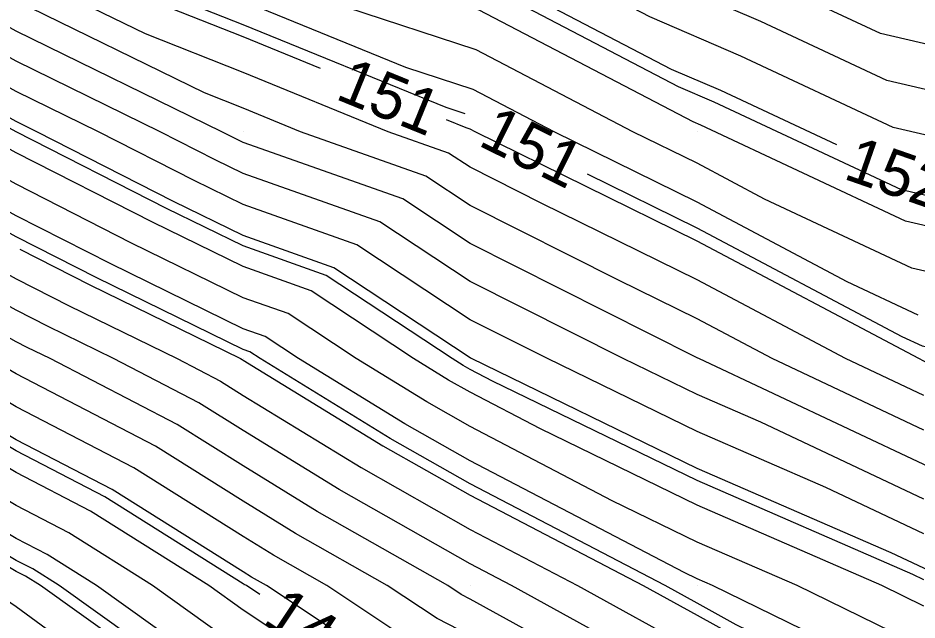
# Model space of a CAD drawing. Extents: x 2354170 to 2357230, y 866100 to 868290.
# Drawn here: x 2355860.06 to 2355899.67, y 867048.49 to 867075.02 of the extents above; entities that cross this region are included whole.
import ezdxf

# ---------------------------------------------------------------- set-up
doc = ezdxf.new("R2010")
doc.units = 0
for name, color, linetype in [('Default', 7, 'Continuous'), ('DTM Contours Major', 7, 'Continuous'), ('DTM Contours Minor', 7, 'Continuous'), ('DTM Contours Minor Text', 7, 'Continuous'), ('Exist DTM QL2 LIDAR Elevation Point', 7, 'Continuous')]:
    doc.layers.add(name, color=color, linetype=linetype)

msp = doc.modelspace()

# ---------------------------------------------------------------- linework, layer by layer
at = {"layer": 'Default'}
for points in [[(2355906.509, 867052.097), (2355899.982, 867055.341), (2355890.057, 867060.011), (2355889.982, 867060.051), (2355889.903, 867060.09), (2355879.982, 867065.084), (2355877.016, 867067.046), (2355869.982, 867069.54), (2355869.665, 867069.695), (2355869.045, 867070.011), (2355859.981, 867074.442), (2355850.002, 867079.991), (2355849.981, 867080.002), (2355849.975, 867080.006), (2355849.964, 867080.011), (2355843.284, 867083.314), (2355839.981, 867084.897), (2355836.776, 867086.807), (2355830.11, 867090.012), (2355829.981, 867090.078), (2355829.831, 867090.162), (2355819.981, 867095.757), (2355817.642, 867097.566)], [(2355899.789, 867029.069), (2355898.703, 867030.011), (2355889.982, 867035.568), (2355882.456, 867040.011), (2355879.982, 867041.366), (2355874.276, 867044.306), (2355869.982, 867047.159), (2355865.995, 867050.011), (2355862.305, 867052.335), (2355859.981, 867053.539), (2355855.924, 867055.954), (2355849.981, 867059.83), (2355849.874, 867059.904), (2355849.688, 867060.011), (2355839.981, 867065.26), (2355831.417, 867070.011), (2355829.981, 867070.878), (2355827.428, 867072.564), (2355819.981, 867077.878), (2355816.751, 867080.011), (2355812.632, 867082.663), (2355809.981, 867084.633), (2355807.107, 867087.137), (2355804.602, 867090.012)], [(2355899.982, 867030.97), (2355897.442, 867032.551), (2355889.982, 867037.304), (2355885.397, 867040.011), (2355879.982, 867042.976), (2355875.339, 867045.368), (2355869.982, 867048.928), (2355868.467, 867050.011), (2355863.26, 867053.289), (2355859.981, 867054.989), (2355856.833, 867056.863), (2355852.006, 867060.011), (2355849.981, 867061.177), (2355847.466, 867062.527), (2355839.981, 867066.574), (2355833.785, 867070.011), (2355829.981, 867072.307), (2355823.219, 867076.773), (2355819.981, 867079.084), (2355818.576, 867080.011), (2355813.347, 867083.378), (2355809.981, 867085.879), (2355807.773, 867087.803), (2355805.848, 867090.012)], [(2355899.977, 867040.011), (2355889.982, 867045.508), (2355881.809, 867050.011), (2355879.982, 867050.964), (2355874.214, 867054.243), (2355869.982, 867056.838), (2355868.034, 867058.064), (2355864.278, 867060.011), (2355861.394, 867061.423), (2355859.981, 867062.144), (2355855.184, 867064.808), (2355849.981, 867067.803), (2355845.866, 867070.011), (2355842.074, 867072.104), (2355839.981, 867073.187), (2355831.392, 867078.6), (2355829.981, 867079.452), (2355829.134, 867080.011), (2355823.191, 867083.222), (2355819.981, 867084.984), (2355816.922, 867086.953), (2355812.806, 867090.012)], [(2355814.483, 867090.012), (2355817.637, 867087.668), (2355819.981, 867086.159), (2355823.95, 867083.981), (2355829.981, 867080.723), (2355830.461, 867080.492), (2355831.267, 867080.011), (2355839.981, 867074.52), (2355842.952, 867072.982), (2355848.335, 867070.011), (2355849.981, 867069.128), (2355852.062, 867067.93), (2355859.981, 867063.532), (2355862.313, 867062.342), (2355867.074, 867060.011), (2355868.989, 867059.019), (2355869.982, 867058.394), (2355875.178, 867055.208), (2355879.982, 867052.477), (2355884.708, 867050.011), (2355889.982, 867047.106), (2355896.438, 867043.555), (2355899.982, 867041.828)], [(2355899.982, 867047.287), (2355894.393, 867050.011), (2355889.982, 867051.93), (2355886.245, 867053.748), (2355879.982, 867057.016), (2355878.072, 867058.102), (2355874.957, 867060.011), (2355871.963, 867061.993), (2355869.982, 867062.695), (2355865.07, 867065.1), (2355859.981, 867067.697), (2355855.814, 867070.011), (2355849.981, 867073.19), (2355845.586, 867075.616), (2355839.981, 867078.518), (2355837.611, 867080.011), (2355832.829, 867082.86), (2355829.981, 867084.229), (2355826.227, 867086.258), (2355819.981, 867089.685)], [(2355899.982, 867049.107), (2355898.127, 867050.011), (2355889.982, 867053.553), (2355883.081, 867056.912), (2355879.982, 867058.529), (2355879.037, 867059.066), (2355877.495, 867060.011), (2355872.974, 867063.003), (2355869.982, 867064.064), (2355865.989, 867066.019), (2355859.981, 867069.085), (2355858.313, 867070.011), (2355849.981, 867074.553), (2355846.463, 867076.494), (2355839.981, 867079.85), (2355839.725, 867080.011), (2355833.619, 867083.649), (2355829.981, 867085.398), (2355826.986, 867087.016), (2355821.527, 867090.012)], [(2355899.982, 867052.298), (2355895.662, 867054.331), (2355889.982, 867056.801), (2355883.386, 867060.011), (2355879.982, 867061.725), (2355874.995, 867065.025), (2355869.982, 867066.802), (2355867.827, 867067.857), (2355863.606, 867070.011), (2355859.981, 867071.783), (2355855.991, 867074.002), (2355849.981, 867077.277), (2355848.219, 867078.25), (2355844.817, 867080.011), (2355841.581, 867081.611), (2355839.981, 867082.378), (2355835.197, 867085.228), (2355829.981, 867087.736), (2355828.504, 867088.534), (2355825.811, 867090.012)], [(2355899.982, 867056.862), (2355893.29, 867060.011), (2355889.982, 867061.764), (2355886.521, 867063.472), (2355879.982, 867066.763), (2355878.027, 867068.057), (2355872.514, 867070.011), (2355869.982, 867071.042), (2355868.276, 867071.716), (2355859.981, 867075.771), (2355852.356, 867080.011), (2355850.933, 867080.964), (2355849.981, 867081.275), (2355844.136, 867084.166), (2355839.981, 867086.157), (2355837.566, 867087.596), (2355832.542, 867090.012)], [(2355899.982, 867058.383), (2355896.523, 867060.011), (2355889.982, 867063.477), (2355883.14, 867066.853), (2355879.982, 867068.443), (2355879.038, 867069.068), (2355876.375, 867070.011), (2355869.982, 867072.615), (2355865.676, 867074.317), (2355859.981, 867077.1), (2355854.746, 867080.011), (2355851.892, 867081.922), (2355849.981, 867082.548), (2355844.987, 867085.018), (2355839.981, 867087.417), (2355838.355, 867088.385), (2355834.973, 867090.012)], [(2355899.725, 867061.933), (2355896.593, 867063.4), (2355889.982, 867066.903), (2355883.683, 867070.011), (2355880.12, 867071.874), (2355877.154, 867072.839), (2355869.982, 867075.76), (2355860.475, 867079.518), (2355859.981, 867079.759), (2355859.528, 867080.011), (2355853.809, 867083.839), (2355849.981, 867085.093), (2355846.69, 867086.721), (2355839.981, 867089.936)], [(2355955.438, 867045.152), (2355945.261, 867050.835), (2355941.098, 867052.299), (2355931.56, 867056.011), (2355928.711, 867058.165), (2355920.494, 867061.089), (2355911.137, 867065.608), (2355907.376, 867068.166), (2355898.621, 867070.199), (2355891.911, 867073.342), (2355887.895, 867075.068), (2355880.638, 867078.862), (2355871.851, 867081.722), (2355866.512, 867083.481), (2355859.981, 867086.109), (2355857.643, 867087.674), (2355850.506, 867090.012)], [(2355958.215, 867046.075), (2355946.209, 867052.78), (2355945.185, 867053.14), (2355932.141, 867058.217), (2355930.276, 867059.627), (2355924.898, 867061.54), (2355911.62, 867067.953), (2355908.876, 867069.82), (2355898.345, 867072.265), (2355892.793, 867074.865), (2355886.941, 867077.382), (2355880.768, 867080.609), (2355873.293, 867083.041), (2355863.834, 867086.159), (2355859.981, 867087.709), (2355858.602, 867088.632), (2355854.391, 867090.012)], [(2355899.982, 867036.393), (2355894.168, 867040.011), (2355889.982, 867042.313), (2355884.855, 867045.138), (2355879.982, 867047.806), (2355878.526, 867048.556), (2355876.335, 867050.011), (2355872.284, 867052.314), (2355869.982, 867053.726), (2355866.124, 867056.154), (2355859.981, 867059.339), (2355859.56, 867059.59), (2355858.914, 867060.011), (2355849.981, 867065.152), (2355840.928, 867070.011), (2355840.318, 867070.348), (2355839.981, 867070.522), (2355838.599, 867071.393), (2355829.981, 867076.594), (2355824.807, 867080.011), (2355821.674, 867081.704), (2355819.981, 867082.633), (2355815.492, 867085.523), (2355809.981, 867089.618)], [(2355896.138, 867069.424), (2355891.028, 867071.818), (2355888.85, 867072.755), (2355880.509, 867077.115), (2355870.409, 867080.402), (2355869.189, 867080.804), (2355859.981, 867084.508), (2355856.685, 867086.715), (2355849.981, 867088.911), (2355849.245, 867089.275)], [(2355899.982, 867034.585), (2355891.264, 867040.011), (2355889.982, 867040.716), (2355888.412, 867041.581), (2355879.982, 867046.196), (2355877.464, 867047.493), (2355873.674, 867050.011), (2355871.32, 867051.349), (2355869.982, 867052.17), (2355865.169, 867055.199), (2355859.981, 867057.889), (2355858.651, 867058.681), (2355856.612, 867060.011), (2355849.981, 867063.827), (2355841.745, 867068.248), (2355839.981, 867069.201), (2355838.521, 867070.011), (2355829.981, 867075.165), (2355822.643, 867080.011), (2355820.915, 867080.945), (2355819.981, 867081.458), (2355814.777, 867084.808), (2355809.981, 867088.372), (2355809.105, 867089.135)], [(2355899.982, 867045.467), (2355890.659, 867050.011), (2355889.982, 867050.306), (2355889.408, 867050.585), (2355879.982, 867055.503), (2355877.107, 867057.137), (2355872.419, 867060.011), (2355870.952, 867060.982), (2355869.982, 867061.326), (2355864.151, 867064.181), (2355859.981, 867066.309), (2355853.314, 867070.011), (2355849.981, 867071.828), (2355844.708, 867074.738), (2355839.981, 867077.185), (2355835.496, 867080.011), (2355832.04, 867082.07), (2355829.981, 867083.06), (2355825.468, 867085.499), (2355819.981, 867088.51), (2355819.067, 867089.098)], [(2355899.982, 867053.819), (2355892.788, 867057.205), (2355889.982, 867058.425), (2355886.723, 867060.011), (2355879.982, 867063.404), (2355876.006, 867066.035), (2355869.982, 867068.171), (2355868.746, 867068.776), (2355866.325, 867070.011), (2355859.981, 867073.112), (2355852.996, 867076.997), (2355849.981, 867078.64), (2355849.097, 867079.128), (2355847.39, 867080.011), (2355842.433, 867082.463), (2355839.981, 867083.638), (2355835.987, 867086.017), (2355829.981, 867088.905)], [(2355873.385, 867072.801), (2355869.982, 867074.187), (2355863.075, 867076.917), (2355859.981, 867078.43), (2355857.137, 867080.011), (2355852.851, 867082.881), (2355849.981, 867083.821), (2355845.839, 867085.869), (2355839.981, 867088.676), (2355839.144, 867089.175)], [(2355955.443, 867040.545), (2355949.884, 867043.304), (2355943.364, 867046.946), (2355932.924, 867050.617), (2355930.4, 867051.599), (2355925.581, 867055.241), (2355911.684, 867060.186), (2355910.169, 867060.918), (2355904.376, 867064.857), (2355899.173, 867066.066), (2355890.146, 867070.294), (2355889.805, 867070.441), (2355880.379, 867075.368), (2355871.849, 867078.144), (2355869.982, 867078.905), (2355867.181, 867080.011), (2355859.981, 867082.908), (2355855.726, 867085.756), (2355849.981, 867087.638), (2355848.393, 867088.424)], [(2355954.494, 867038.714), (2355947.108, 867042.381), (2355942.416, 867045.001), (2355930.967, 867049.026), (2355929.982, 867049.512), (2355929.001, 867050.011), (2355924.016, 867053.779), (2355911.905, 867058.088), (2355909.982, 867058.962), (2355907.57, 867060.011), (2355902.876, 867063.203), (2355899.449, 867063.999), (2355892.949, 867067.044), (2355889.982, 867068.616), (2355887.155, 867070.011), (2355880.249, 867073.621), (2355874.501, 867075.492), (2355869.982, 867077.332), (2355863.204, 867080.011), (2355859.981, 867081.308), (2355854.768, 867084.798), (2355849.981, 867086.366), (2355847.542, 867087.572)], [(2355957.047, 867050.222), (2355948.58, 867054.726), (2355947.743, 867055.031), (2355946.985, 867055.303), (2355946.296, 867055.56), (2355940.811, 867057.275), (2355932.721, 867060.424), (2355931.841, 867061.089), (2355929.303, 867061.992), (2355912.104, 867070.298), (2355910.376, 867071.474), (2355898.069, 867074.331), (2355893.676, 867076.389), (2355885.986, 867079.696), (2355880.897, 867082.355), (2355874.736, 867084.361), (2355864.777, 867087.643)], [(2355940.383, 867028.21), (2355939.982, 867028.471), (2355937.207, 867030.011), (2355929.982, 867034.147), (2355920.96, 867040.011), (2355919.982, 867040.517), (2355919.036, 867040.958), (2355909.982, 867045.206), (2355901.522, 867050.011), (2355899.982, 867050.777), (2355898.536, 867051.457), (2355889.982, 867055.177), (2355880.049, 867060.011), (2355879.982, 867060.045), (2355873.984, 867064.014), (2355869.982, 867065.433), (2355866.908, 867066.938), (2355860.886, 867070.011), (2355859.981, 867070.453), (2355858.986, 867071.007), (2355852.092, 867074.765)], [(2355908.419, 867020.199), (2355898.965, 867025.054), (2355893.252, 867030.011), (2355889.982, 867032.094), (2355884.895, 867035.098), (2355878.903, 867038.478), (2355876.362, 867040.011), (2355872.151, 867042.181), (2355869.982, 867043.623), (2355861.052, 867050.011), (2355860.395, 867050.425), (2355859.981, 867050.639), (2355854.106, 867054.136), (2355849.981, 867056.827), (2355848.096, 867058.126), (2355844.829, 867060.011), (2355839.981, 867062.633), (2355834.093, 867065.9), (2355829.981, 867068.29), (2355828.912, 867068.943), (2355827.625, 867070.011), (2355823.667, 867072.836)], [(2355969.089, 867027.542), (2355962.188, 867030.235), (2355959.866, 867031.149), (2355952.595, 867035.052), (2355941.554, 867040.534), (2355940.519, 867041.112), (2355937.994, 867042), (2355929.982, 867045.95), (2355922.002, 867050.011), (2355920.885, 867050.855), (2355918.173, 867051.82), (2355909.982, 867055.544), (2355900.194, 867059.799), (2355899.982, 867059.905), (2355899.755, 867060.011), (2355889.982, 867065.19), (2355880.211, 867070.011), (2355879.99, 867070.127), (2355879.806, 867070.187), (2355878.942, 867070.539)], [(2355906.683, 867023.309), (2355899.377, 867027.062), (2355895.977, 867030.011), (2355889.982, 867033.831), (2355880.654, 867039.338), (2355879.834, 867039.801), (2355879.486, 867040.011), (2355873.214, 867043.243), (2355869.982, 867045.391), (2355863.524, 867050.011), (2355861.35, 867051.38), (2355859.981, 867052.089), (2355855.015, 867055.045), (2355849.981, 867058.328), (2355848.985, 867059.015), (2355847.259, 867060.011), (2355839.981, 867063.947), (2355831.142, 867068.85)], [(2355907.279, 867018.566), (2355898.554, 867023.047), (2355890.526, 867030.011), (2355889.982, 867030.358), (2355889.135, 867030.858), (2355877.971, 867037.154), (2355873.238, 867040.011), (2355871.089, 867041.119), (2355869.982, 867041.854), (2355863.504, 867046.489), (2355859.981, 867049.078), (2355858.601, 867050.011), (2355853.197, 867053.227), (2355849.981, 867055.325), (2355847.207, 867057.237), (2355842.4, 867060.011), (2355839.981, 867061.319), (2355837.043, 867062.949), (2355829.981, 867067.055)], [(2355936.979, 867014.672), (2355932.529, 867017.464), (2355929.786, 867019.235), (2355928.596, 867020.011), (2355919.982, 867026.142), (2355914.97, 867030.011), (2355909.982, 867032.802), (2355903.902, 867036.091), (2355899.982, 867038.2), (2355897.072, 867040.011), (2355889.982, 867043.911), (2355881.298, 867048.695), (2355879.982, 867049.416), (2355879.589, 867049.618), (2355878.997, 867050.011), (2355873.249, 867053.279), (2355869.982, 867055.282), (2355867.079, 867057.109), (2355861.482, 867060.011), (2355860.474, 867060.504), (2355859.981, 867060.756), (2355858.306, 867061.686), (2355851.183, 867065.786)], [(2355860.143, 867064.838), (2355863.232, 867063.262), (2355869.871, 867060.011), (2355869.944, 867059.973), (2355869.982, 867059.95), (2355876.143, 867056.172), (2355879.982, 867053.99), (2355887.608, 867050.011), (2355889.982, 867048.703), (2355892.888, 867047.105), (2355899.982, 867043.648), (2355906.62, 867040.011), (2355909.982, 867038.193), (2355914.11, 867035.883), (2355919.982, 867032.805), (2355924.026, 867030.011), (2355929.982, 867025.521), (2355939.86, 867020.011), (2355939.982, 867019.934), (2355940.249, 867019.744), (2355946.703, 867015.117)], [(2355938.28, 867004.426), (2355936.035, 867008.405), (2355928.311, 867013.394), (2355920.596, 867018.418), (2355919.153, 867019.339), (2355918.744, 867020.011), (2355909.982, 867027.213), (2355905.123, 867030.011), (2355899.982, 867032.778), (2355892.656, 867037.337), (2355889.982, 867039.041), (2355888.339, 867040.011), (2355879.982, 867044.586), (2355876.401, 867046.431), (2355871.012, 867050.011), (2355870.355, 867050.385), (2355869.982, 867050.614), (2355864.214, 867054.244), (2355859.981, 867056.439), (2355857.742, 867057.772), (2355855.541, 867059.208)]]:
    msp.add_lwpolyline(points, dxfattribs=at)
at = {"layer": 'DTM Contours Major'}
for points in [[(2355906.509, 867052.097), (2355899.982, 867055.341), (2355890.057, 867060.011), (2355889.982, 867060.051), (2355889.903, 867060.09), (2355879.982, 867065.084), (2355877.016, 867067.046), (2355869.982, 867069.54), (2355869.665, 867069.695), (2355869.045, 867070.011), (2355859.981, 867074.442), (2355850.002, 867079.991), (2355849.981, 867080.002), (2355849.975, 867080.006), (2355849.964, 867080.011), (2355843.284, 867083.314), (2355839.981, 867084.897), (2355836.776, 867086.807), (2355830.11, 867090.012), (2355829.981, 867090.078), (2355829.831, 867090.162), (2355819.981, 867095.757), (2355817.642, 867097.566)], [(2355903.061, 867023.69), (2355899.103, 867025.723), (2355894.16, 867030.011), (2355889.982, 867032.673), (2355883.481, 867036.511), (2355879.213, 867038.919), (2355877.403, 867040.011), (2355872.506, 867042.535), (2355869.982, 867044.212), (2355861.876, 867050.011), (2355860.713, 867050.743), (2355859.981, 867051.123), (2355854.409, 867054.439), (2355849.981, 867057.327), (2355848.392, 867058.422), (2355845.639, 867060.011), (2355839.981, 867063.071), (2355833.109, 867066.883), (2355829.981, 867068.702), (2355829.168, 867069.198), (2355828.189, 867070.011), (2355819.981, 867075.867), (2355818.573, 867076.797)]]:
    msp.add_lwpolyline(points, dxfattribs=at)
at = {"layer": 'DTM Contours Minor'}
for points in [[(2355870.725, 867049.612), (2355870.125, 867050.011), (2355870.034, 867050.063), (2355869.982, 867050.095), (2355863.896, 867053.926), (2355859.981, 867055.956), (2355857.439, 867057.469), (2355853.541, 867060.011), (2355849.981, 867062.06), (2355845.559, 867064.434), (2355839.981, 867067.45), (2355835.364, 867070.011), (2355829.981, 867073.26), (2355820.413, 867079.579), (2355819.981, 867079.888), (2355819.793, 867080.011), (2355813.824, 867083.854), (2355809.981, 867086.71), (2355808.217, 867088.247), (2355806.679, 867090.012), (2355799.981, 867097.903)], [(2355899.982, 867044.254), (2355891.705, 867048.288), (2355889.982, 867049.236), (2355888.574, 867050.011), (2355879.982, 867054.495), (2355876.464, 867056.494), (2355870.727, 867060.011), (2355870.278, 867060.308), (2355869.982, 867060.413), (2355863.538, 867063.568), (2355859.981, 867065.383), (2355851.648, 867070.011), (2355849.981, 867070.92), (2355844.122, 867074.152), (2355839.981, 867076.297), (2355834.087, 867080.011), (2355831.514, 867081.544), (2355829.981, 867082.281), (2355824.962, 867084.993), (2355819.981, 867087.726), (2355818.59, 867088.621), (2355816.719, 867090.012)], [(2355899.982, 867050.269), (2355899.494, 867050.499), (2355889.982, 867054.636), (2355880.972, 867059.021), (2355879.982, 867059.538), (2355879.68, 867059.709), (2355879.187, 867060.011), (2355873.647, 867063.677), (2355869.982, 867064.977), (2355866.602, 867066.631), (2355859.981, 867070.01), (2355859.979, 867070.011), (2355849.981, 867075.461), (2355847.049, 867077.079), (2355841.385, 867080.011), (2355840.446, 867080.476), (2355839.981, 867080.699), (2355834.145, 867084.175), (2355829.981, 867086.178), (2355827.492, 867087.522), (2355822.955, 867090.012)], [(2355879.771, 867070.795), (2355878.922, 867071.071), (2355869.982, 867074.711), (2355862.209, 867077.784), (2355859.981, 867078.873), (2355857.934, 867080.011), (2355853.17, 867083.2), (2355849.981, 867084.245), (2355846.123, 867086.153), (2355839.981, 867089.096), (2355839.407, 867089.438)], [(2355926.022, 867056.43), (2355914.621, 867060.487), (2355910.491, 867062.481), (2355905.376, 867065.96), (2355898.989, 867067.443), (2355890.734, 867071.31), (2355889.168, 867071.983), (2355880.465, 867076.532), (2355870.08, 867079.913), (2355869.982, 867079.953), (2355869.833, 867080.011), (2355859.981, 867083.975), (2355856.365, 867086.396), (2355849.981, 867088.487), (2355848.961, 867088.991)], [(2355968.409, 867046.498), (2355962.542, 867048.001), (2355961.165, 867048.478), (2355959.927, 867048.903), (2355958.81, 867049.284), (2355948.58, 867054.726), (2355947.743, 867055.031), (2355946.985, 867055.303), (2355946.296, 867055.56), (2355940.811, 867057.275), (2355932.721, 867060.424), (2355931.841, 867061.089), (2355929.303, 867061.992), (2355912.104, 867070.298), (2355910.376, 867071.474), (2355898.069, 867074.331), (2355893.676, 867076.389), (2355885.986, 867079.696), (2355880.897, 867082.355), (2355874.736, 867084.361), (2355861.157, 867088.836)], [(2355899.982, 867038.2), (2355897.072, 867040.011), (2355889.982, 867043.911), (2355881.298, 867048.695), (2355879.982, 867049.416), (2355879.589, 867049.618), (2355878.997, 867050.011), (2355873.249, 867053.279), (2355869.982, 867055.282), (2355867.079, 867057.109), (2355861.482, 867060.011), (2355860.474, 867060.504), (2355859.981, 867060.756), (2355858.306, 867061.686), (2355849.981, 867066.478), (2355843.397, 867070.011), (2355841.196, 867071.226), (2355839.981, 867071.855), (2355834.996, 867074.997), (2355829.981, 867078.023)], [(2355952.912, 867035.662), (2355942.48, 867040.842), (2355940.835, 867041.76), (2355936.823, 867043.171), (2355929.982, 867046.544), (2355923.168, 867050.011), (2355921.407, 867051.342), (2355917.129, 867052.865), (2355909.982, 867056.113), (2355901.017, 867060.011), (2355900.377, 867060.447), (2355899.909, 867060.555), (2355899.023, 867060.971), (2355889.982, 867065.761), (2355885.151, 867068.145)]]:
    msp.add_lwpolyline(points, dxfattribs=at)
at = {"layer": 'Exist DTM QL2 LIDAR Elevation Point'}
for p, q in [((2355869.982, 867070.011), (2355869.982, 867070.011)), ((2355879.982, 867070.011), (2355879.982, 867070.011)), ((2355889.982, 867070.011), (2355889.982, 867070.011)), ((2355869.982, 867060.011), (2355869.982, 867060.011)), ((2355879.982, 867060.011), (2355879.982, 867060.011)), ((2355889.982, 867060.011), (2355889.982, 867060.011)), ((2355869.982, 867050.011), (2355869.982, 867050.011)), ((2355879.982, 867050.011), (2355879.982, 867050.011)), ((2355889.982, 867050.011), (2355889.982, 867050.011))]:
    msp.add_line(p, q, dxfattribs=at)

# ---------------------------------------------------------------- texts
at = {"layer": 'Default'}
for s, rotation, p in [('151', 337.8449, (2355873.992, 867071.474)), ('152', 340.8207, (2355896.377, 867067.955))]:
    msp.add_text(s, height=2, rotation=rotation, dxfattribs=at).set_placement(p)
at = {"layer": 'DTM Contours Minor Text'}
for s, rotation, p in [('151', 333.7795, (2355880.281, 867069.431)), ('146', 326.4001, (2355870.775, 867048.379))]:
    msp.add_text(s, height=2, rotation=rotation, dxfattribs=at).set_placement(p)

doc.saveas('drawing.dxf')
